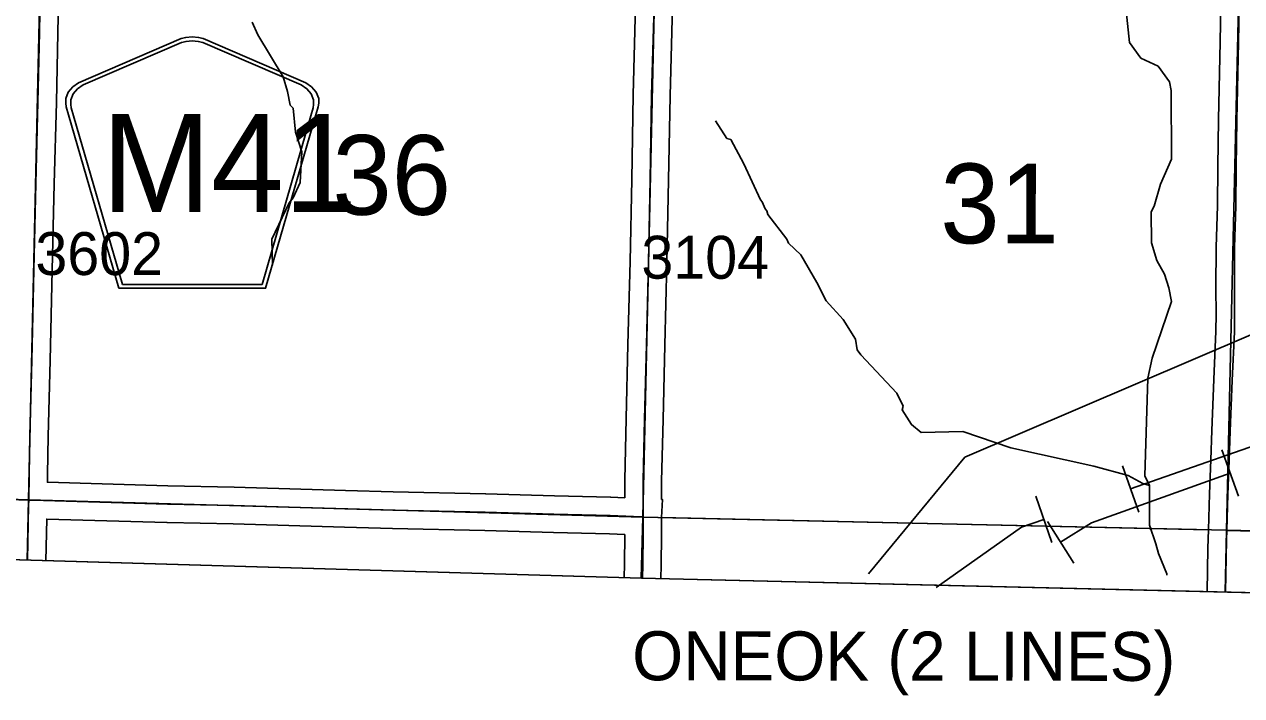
# Model space of a CAD drawing. Extents: x -132.8 to -73.3, y -60 to -26.
# Drawn here: x -93.283 to -91.298, y -57.323 to -56.228 of the extents above; entities that cross this region are included whole.
import ezdxf

# ---------------------------------------------------------------- set-up
doc = ezdxf.new("R2010")
doc.units = 0
for name, color, linetype in [('tdCoClipBndry', 7, 'Continuous'), ('tdCoCoBndry', 7, 'Continuous'), ('tdCoCoBndryPart', 7, 'Continuous'), ('tdCoHydroRiver', 7, 'Continuous'), ('tdCoPipe', 7, 'Continuous'), ('tdCoPipe1', 7, 'Continuous'), ('tdCoPipe2', 7, 'Continuous'), ('tdCoPipeTxt', 7, 'Continuous'), ('tdCoSecRdNmbr', 7, 'Continuous'), ('tdCoSecRteBand', 7, 'Continuous'), ('tdCoSecRteCL', 7, 'Continuous'), ('tdCoSectLine', 7, 'Continuous'), ('tdCoSectLinePart', 7, 'Continuous'), ('tdCoSectNmbr', 7, 'Continuous'), ('tdCoShieldCoRte', 7, 'Continuous'), ('tdCoSurfEarth', 7, 'Continuous'), ('tdCoSurfGravel', 7, 'Continuous'), ('tdCoTwpBndryShd', 7, 'Continuous')]:
    doc.layers.add(name, color=color, linetype=linetype)

msp = doc.modelspace()

# ---------------------------------------------------------------- linework, layer by layer
at = {"layer": 'tdCoClipBndry'}
msp.add_lwpolyline([(-85.7246, -34.3042), (-85.8518, -39.3105), (-85.8801, -41.2792), (-85.9018, -42.2789), (-85.908, -42.3117), (-85.95, -44.2727), (-85.9707, -45.2692), (-85.9836, -46.2708), (-86.0555, -49.2712), (-86.0681, -50.2676), (-86.1218, -52.1738), (-86.137, -53.174), (-86.1825, -55.1705), (-86.2204, -57.1749), (-86.2306, -57.2171), (-86.2512, -57.2452), (-86.2883, -57.2677), (-86.3227, -57.273), (-92.2767, -57.1319), (-95.2818, -57.0432), (-101.2395, -56.885), (-104.2146, -56.8258), (-105.2169, -56.7974), (-108.2085, -56.7373)], dxfattribs=at)
at = {"layer": 'tdCoCoBndry'}
for p, q in [((-94.2773, -56.9735), (-93.2757, -57.0041)), ((-93.2757, -57.0041), (-94.2773, -56.9735)), ((-93.2757, -57.0041), (-92.2739, -57.032)), ((-92.2739, -57.032), (-93.2757, -57.0041)), ((-92.2739, -57.032), (-91.3222, -57.0535)), ((-91.3222, -57.0535), (-92.2739, -57.032)), ((-91.3222, -57.0535), (-90.3226, -57.0783)), ((-90.3226, -57.0783), (-91.3222, -57.0535))]:
    msp.add_line(p, q, dxfattribs=at)
for points in [[(-86.3204, -57.173), (-87.3382, -57.146), (-88.3304, -57.1272), (-89.3189, -57.1023), (-90.323, -57.0783), (-91.3226, -57.0535), (-92.2743, -57.032), (-93.2761, -57.0041), (-94.2777, -56.9735), (-95.279, -56.9433), (-96.279, -56.9181), (-97.2777, -56.8905), (-97.7581, -56.8753), (-97.7712, -56.8754), (-98.2366, -56.8674), (-99.2459, -56.8371), (-100.2456, -56.8107), (-101.2372, -56.785), (-102.2392, -56.7627), (-103.2359, -56.7433), (-104.2127, -56.7258), (-105.2145, -56.6974), (-106.2094, -56.6762)], [(-90.3226, -57.0783), (-91.3222, -57.0535), (-92.2739, -57.032), (-93.2757, -57.0041), (-94.2773, -56.9735), (-95.2786, -56.9433), (-96.2786, -56.9181), (-97.2774, -56.8905), (-97.7578, -56.8753), (-97.7708, -56.8754), (-98.2362, -56.8674), (-99.2456, -56.8371), (-100.2452, -56.8107), (-101.2368, -56.785), (-102.2388, -56.7627), (-103.2356, -56.7433), (-104.2123, -56.7258), (-105.2141, -56.6974), (-106.2091, -56.6762)]]:
    msp.add_lwpolyline(points, dxfattribs=at)
msp.add_lwpolyline([(-98.2384, -56.9647), (-95.2818, -57.0432), (-92.2767, -57.1319), (-86.3227, -57.273), (-86.2883, -57.2677), (-86.2512, -57.2452), (-86.2306, -57.2171), (-86.2205, -57.1753), (-86.32, -57.173), (-87.3378, -57.146), (-88.3301, -57.1272), (-89.3185, -57.1023), (-90.3226, -57.0783), (-91.3222, -57.0535), (-92.2739, -57.032), (-93.2757, -57.0041), (-94.2773, -56.9735), (-95.2786, -56.9433), (-96.2786, -56.9181), (-97.2774, -56.8905), (-97.7578, -56.8753), (-97.7708, -56.8754), (-98.2362, -56.8674)], close=True, dxfattribs=at)
at = {"layer": 'tdCoCoBndryPart'}
msp.add_lwpolyline([(-92.2444, -57.0327), (-91.3523, -57.0529)], dxfattribs=at)
at = {"layer": 'tdCoHydroRiver'}
for points in [[(-91.4482, -56.9806), (-91.4557, -56.9647), (-91.4508, -56.8055), (-91.4438, -56.7725), (-91.4119, -56.6801), (-91.4162, -56.6579), (-91.4237, -56.6356), (-91.4358, -56.6133), (-91.4447, -56.5847), (-91.4452, -56.5342), (-91.4403, -56.5249), (-91.4301, -56.4888), (-91.4119, -56.4481), (-91.4127, -56.3361), (-91.4156, -56.3219), (-91.434, -56.2962), (-91.4621, -56.283), (-91.4805, -56.2574), (-91.4871, -56.1957)], [(-92.8785, -56.621), (-92.8792, -56.5784), (-92.8512, -56.5191), (-92.8447, -56.5113), (-92.8331, -56.4863), (-92.8305, -56.4359), (-92.8409, -56.4041), (-92.8448, -56.3646), (-92.8494, -56.3598), (-92.8537, -56.3376), (-92.8611, -56.3138), (-92.9023, -56.2451), (-92.9113, -56.2244)], [(-91.4482, -56.9806), (-91.4591, -56.9772), (-91.4825, -56.9641), (-91.539, -56.9488), (-91.6742, -56.9191), (-91.7525, -56.8922), (-91.8204, -56.894), (-91.8359, -56.881), (-91.8512, -56.857), (-91.8495, -56.8508), (-91.8601, -56.83), (-91.9188, -56.7673), (-91.9249, -56.7593), (-91.9277, -56.7419), (-91.9476, -56.7099), (-91.9754, -56.6793), (-91.9905, -56.649), (-92.0164, -56.6043), (-92.0366, -56.585), (-92.0396, -56.5786), (-92.0703, -56.5385), (-92.0718, -56.5322), (-92.0749, -56.529), (-92.0794, -56.5178), (-92.0824, -56.5146), (-92.1096, -56.4557), (-92.1309, -56.4158), (-92.1372, -56.4141), (-92.1555, -56.3853)], [(-91.4195, -57.127), (-91.4196, -57.1248), (-91.4331, -57.0914), (-91.4375, -57.0755), (-91.4479, -57.0453), (-91.4482, -56.9806)]]:
    msp.add_lwpolyline(points, dxfattribs=at)
at = {"layer": 'tdCoPipe'}
msp.add_lwpolyline([(-91.9065, -57.1247), (-91.749, -56.934), (-91.1889, -56.6946), (-90.3636, -56.5417), (-89.1271, -56.3889), (-88.5773, -56.2704), (-88.1896, -56.1348), (-88.0914, -56.0354), (-87.6625, -55.8411), (-86.0187, -55.1477)], dxfattribs=at)
at = {"layer": 'tdCoPipe1'}
for p, q in [((-91.4921, -56.9482), (-91.4655, -57.0238)), ((-91.6336, -56.9979), (-91.6071, -57.0735))]:
    msp.add_line(p, q, dxfattribs=at)
for points in [[(-91.1957, -56.8867), (-91.4788, -56.986)], [(-91.6203, -57.0357), (-91.6566, -57.0484), (-91.7958, -57.1471)]]:
    msp.add_lwpolyline(points, dxfattribs=at)
at = {"layer": 'tdCoPipe2'}
for p, q in [((-91.3299, -56.9224), (-91.3028, -56.9978)), ((-91.6143, -57.0393), (-91.5716, -57.1071))]:
    msp.add_line(p, q, dxfattribs=at)
msp.add_lwpolyline([(-91.3163, -56.9601), (-91.5425, -57.0413), (-91.593, -57.0732)], dxfattribs=at)
at = {"layer": 'tdCoSecRteBand'}
for points in [[(-93.2258, -56.1086), (-93.2283, -56.242), (-93.2283, -56.2421), (-93.2283, -56.2421), (-93.2307, -56.3555), (-93.2307, -56.3556), (-93.2307, -56.3557), (-93.2342, -56.4885), (-93.2374, -56.629), (-93.2406, -56.7765), (-93.2406, -56.7766), (-93.2406, -56.7767), (-93.2441, -56.8998), (-93.245, -56.9628), (-93.245, -56.9628), (-93.245, -56.9629), (-93.2452, -56.9749), (-93.2452, -56.9753), (-93.0489, -56.9811), (-92.941, -56.9833), (-92.9409, -56.9833), (-92.9408, -56.9833), (-92.7593, -56.9885), (-92.6812, -56.9907), (-92.5306, -56.9941), (-92.5305, -56.9941), (-92.5305, -56.9941), (-92.4185, -56.9971), (-92.4185, -56.9971), (-92.4185, -56.9971), (-92.327, -56.9996), (-92.3268, -56.9996), (-92.3267, -56.9996), (-92.3038, -57.0005)], [(-91.354, -57.1538), (-91.3528, -57.0827), (-91.353, -57.0827), (-91.353, -57.0827), (-91.353, -57.0827), (-91.352, -57.0527), (-91.3501, -56.9941), (-91.3482, -56.9388), (-91.3482, -56.9388), (-91.3482, -56.9387), (-91.3465, -56.8907), (-91.3465, -56.8906), (-91.3465, -56.8906), (-91.3433, -56.8077), (-91.3433, -56.8076), (-91.3433, -56.8075), (-91.3396, -56.7289), (-91.3394, -56.7008), (-91.3396, -56.6584), (-91.3396, -56.6582), (-91.3396, -56.658), (-91.3391, -56.5921), (-91.3391, -56.5918), (-91.3391, -56.5915), (-91.3371, -56.5242), (-91.3366, -56.4607), (-91.3366, -56.4606), (-91.3366, -56.4604), (-91.3354, -56.3835), (-91.3354, -56.3834), (-91.3354, -56.3834), (-91.3329, -56.2564), (-91.3302, -56.1062)], [(-92.3038, -57.0005), (-92.3038, -56.9728), (-92.3038, -56.9724), (-92.3038, -56.972), (-92.3013, -56.8713), (-92.2985, -56.7503), (-92.2985, -56.7502), (-92.2985, -56.7502), (-92.2951, -56.6151), (-92.2924, -56.4813), (-92.2899, -56.3433), (-92.2899, -56.3431), (-92.2899, -56.343), (-92.286, -56.197)], [(-92.226, -56.1984), (-92.2299, -56.3445), (-92.2324, -56.4824), (-92.2324, -56.4825), (-92.2324, -56.4825), (-92.2351, -56.6164), (-92.2351, -56.6165), (-92.2351, -56.6166), (-92.2386, -56.7517), (-92.2413, -56.8727), (-92.2413, -56.8728), (-92.2413, -56.8728), (-92.2438, -56.9732), (-92.2438, -57.0018), (-92.2438, -57.0032), (-92.2424, -57.0032), (-92.2438, -57.0325), (-92.2438, -57.0611), (-92.2438, -57.0612), (-92.2438, -57.0618), (-92.2438, -57.0618), (-92.2443, -57.1092), (-92.2443, -57.1095), (-92.2443, -57.1097), (-92.245, -57.1327)], [(-92.3049, -57.1311), (-92.3043, -57.1084), (-92.3038, -57.0609), (-92.3038, -57.0605), (-92.3288, -57.0595), (-92.4201, -57.0571), (-92.532, -57.0541), (-92.6826, -57.0507), (-92.6827, -57.0507), (-92.6828, -57.0507), (-92.761, -57.0484), (-92.761, -57.0484), (-92.761, -57.0484), (-92.9423, -57.0433), (-93.0502, -57.0411), (-93.0504, -57.0411), (-93.0505, -57.041), (-93.2465, -57.0353), (-93.2479, -57.1033)]]:
    msp.add_lwpolyline(points, dxfattribs=at)
at = {"layer": 'tdCoSecRteCL'}
for points in [[(-93.2758, -57.0043), (-93.275, -56.9623), (-93.274, -56.8992), (-93.2706, -56.7758), (-93.2674, -56.6284), (-93.2642, -56.4878), (-93.2607, -56.3549), (-93.2583, -56.2415), (-93.2558, -56.108), (-93.2536, -56.0087), (-93.2534, -56.0024)], [(-92.2738, -57.0318), (-92.2738, -56.9728), (-92.2713, -56.872), (-92.2685, -56.751), (-92.2651, -56.6158), (-92.2624, -56.4819), (-92.2599, -56.3438), (-92.256, -56.1976), (-92.2552, -56.1406), (-92.255, -56.135), (-92.2518, -56.0568), (-92.2514, -56.028)], [(-91.322, -57.0537), (-91.3201, -56.9951), (-91.3182, -56.9398), (-91.3165, -56.8917), (-91.3133, -56.8089), (-91.3096, -56.7297), (-91.3094, -56.7009), (-91.3096, -56.6582), (-91.3091, -56.5924), (-91.3071, -56.5248), (-91.3066, -56.4609), (-91.3054, -56.384), (-91.3029, -56.257), (-91.3002, -56.1068), (-91.2989, -56.054)], [(-94.2753, -56.9734), (-94.2153, -56.9758), (-94.1616, -56.9775), (-94.1078, -56.9785), (-94.0079, -56.981), (-93.9046, -56.9844), (-93.823, -56.9858), (-93.786, -56.9864), (-93.6696, -56.9911), (-93.6062, -56.9931), (-93.4553, -56.9982), (-93.2758, -57.0043)], [(-93.2779, -57.1024), (-93.276, -57.0124), (-93.2758, -57.0043)], [(-93.2758, -57.0043), (-93.2518, -57.0051), (-93.0496, -57.0111), (-92.9416, -57.0133), (-92.7601, -57.0185), (-92.6819, -57.0207), (-92.5313, -57.0241), (-92.4193, -57.0271), (-92.3278, -57.0296), (-92.2893, -57.031), (-92.2738, -57.0318)], [(-92.2749, -57.132), (-92.2743, -57.1089), (-92.2738, -57.0611), (-92.2738, -57.0318)], [(-91.324, -57.1545), (-91.3225, -57.0693), (-91.322, -57.0537)], [(-91.322, -57.0537), (-91.2995, -57.0545), (-91.1069, -57.0591), (-91.0088, -57.0619), (-90.936, -57.0638), (-90.8083, -57.067), (-90.6159, -57.072), (-90.4359, -57.0764), (-90.3225, -57.0787)]]:
    msp.add_lwpolyline(points, dxfattribs=at)
at = {"layer": 'tdCoSectLine'}
for points in [[(-93.2761, -57.0041), (-93.2537, -56.0024)], [(-92.2743, -57.032), (-92.2518, -56.028)], [(-91.3226, -57.0535), (-91.2993, -56.054)], [(-94.2777, -56.9735), (-93.2761, -57.0041)], [(-93.2782, -57.1024), (-93.2761, -57.0041)], [(-93.2761, -57.0041), (-92.2743, -57.032)], [(-92.2768, -57.1319), (-92.2743, -57.032)], [(-92.2743, -57.032), (-91.3226, -57.0535)], [(-91.3245, -57.1545), (-91.3226, -57.0535)], [(-91.3226, -57.0535), (-90.323, -57.0783)]]:
    msp.add_lwpolyline(points, dxfattribs=at)
at = {"layer": 'tdCoSectLinePart'}
msp.add_lwpolyline([(-92.2444, -57.0327), (-91.3523, -57.0529)], dxfattribs=at)
at = {"layer": 'tdCoShieldCoRte'}
for points in [[(-93.129, -56.6587), (-93.2109, -56.3758), (-93.2148, -56.3626), (-93.2155, -56.3567), (-93.2155, -56.3489), (-93.2113, -56.3386), (-93.204, -56.3301), (-93.1944, -56.3234), (-93.0272, -56.2511), (-93.0196, -56.2495), (-93.0092, -56.2486), (-92.9988, -56.2495), (-92.9913, -56.2511), (-92.824, -56.3234), (-92.8144, -56.3301), (-92.8071, -56.3386), (-92.8029, -56.3489), (-92.8029, -56.3567), (-92.8036, -56.3626), (-92.8075, -56.3758), (-92.8895, -56.6587)], [(-93.1231, -56.6523), (-93.2028, -56.3771), (-93.2066, -56.3644), (-93.2073, -56.3588), (-93.2073, -56.3513), (-93.2032, -56.3414), (-93.1962, -56.3332), (-93.187, -56.3268), (-93.0264, -56.2574), (-93.0192, -56.2558), (-93.0092, -56.2549), (-92.9992, -56.2558), (-92.992, -56.2574), (-92.8314, -56.3268), (-92.8222, -56.3332), (-92.8152, -56.3414), (-92.8112, -56.3513), (-92.8112, -56.3588), (-92.8119, -56.3644), (-92.8156, -56.3771), (-92.8953, -56.6523)]]:
    msp.add_lwpolyline(points, close=True, dxfattribs=at)
at = {"layer": 'tdCoSurfEarth'}
msp.add_lwpolyline([(-92.2738, -57.0318), (-92.2738, -56.9728), (-92.2713, -56.872), (-92.2685, -56.751), (-92.2651, -56.6158), (-92.2624, -56.4819), (-92.2599, -56.3438), (-92.256, -56.1976), (-92.2552, -56.1406), (-92.255, -56.135)], dxfattribs=at)
at = {"layer": 'tdCoSurfGravel'}
for points in [[(-93.2758, -57.0043), (-93.275, -56.9623), (-93.274, -56.8992), (-93.2706, -56.7758), (-93.2674, -56.6284), (-93.2642, -56.4878), (-93.2607, -56.3549), (-93.2583, -56.2415), (-93.2558, -56.108), (-93.2536, -56.0087), (-93.2534, -56.0024), (-93.2526, -55.9813), (-93.2504, -55.8469), (-93.2472, -55.709), (-93.2442, -55.5704), (-93.2412, -55.4348), (-93.2383, -55.2863), (-93.2353, -55.1591)], [(-91.322, -57.0537), (-91.3201, -56.9951), (-91.3182, -56.9398), (-91.3165, -56.8917), (-91.3133, -56.8089), (-91.3096, -56.7297), (-91.3094, -56.7009), (-91.3096, -56.6582), (-91.3091, -56.5924), (-91.3071, -56.5248), (-91.3066, -56.4609), (-91.3054, -56.384), (-91.3029, -56.257), (-91.3002, -56.1068), (-91.2989, -56.054), (-91.297, -55.9795)], [(-93.823, -56.9858), (-93.786, -56.9864), (-93.6696, -56.9911), (-93.6062, -56.9931), (-93.4553, -56.9982), (-93.2758, -57.0043)], [(-93.2779, -57.1024), (-93.276, -57.0124), (-93.2758, -57.0043)], [(-93.2758, -57.0043), (-93.2518, -57.0051), (-93.0496, -57.0111), (-92.9416, -57.0133), (-92.7601, -57.0185), (-92.6819, -57.0207), (-92.5313, -57.0241), (-92.4193, -57.0271), (-92.3278, -57.0296), (-92.2893, -57.031), (-92.2738, -57.0318)], [(-92.2749, -57.132), (-92.2743, -57.1089), (-92.2738, -57.0611), (-92.2738, -57.0318)], [(-91.324, -57.1545), (-91.3225, -57.0693), (-91.322, -57.0537)], [(-91.322, -57.0537), (-91.2995, -57.0545), (-91.1069, -57.0591), (-91.0088, -57.0619), (-90.936, -57.0638), (-90.8083, -57.067), (-90.6159, -57.072), (-90.4359, -57.0764), (-90.3225, -57.0787), (-90.2754, -57.0796), (-90.173, -57.0816), (-89.9437, -57.0863), (-89.8668, -57.0878), (-89.6791, -57.0924), (-89.4909, -57.0974), (-89.319, -57.1022)]]:
    msp.add_lwpolyline(points, dxfattribs=at)
at = {"layer": 'tdCoTwpBndryShd'}
for points in [[(-92.2743, -57.032), (-92.2518, -56.028), (-92.2293, -55.0237), (-92.2075, -54.0216), (-92.1836, -53.016), (-92.1629, -52.0126), (-92.1478, -51.118), (-92.1252, -50.1181), (-92.1033, -49.1189), (-92.0821, -48.1192), (-92.0629, -47.1218), (-92.0433, -46.1229), (-92.032, -45.1275), (-92.0186, -44.1335), (-91.9983, -43.1303), (-91.9777, -42.1358), (-91.9531, -41.1396), (-91.9307, -40.1419), (-91.9134, -39.1669), (-91.8874, -38.1687)], [(-86.3204, -57.173), (-87.3382, -57.146), (-88.3304, -57.1272), (-89.3189, -57.1023), (-90.323, -57.0783), (-91.3226, -57.0535), (-92.2743, -57.032), (-93.2761, -57.0041), (-94.2777, -56.9735), (-95.279, -56.9433), (-96.279, -56.9181), (-97.2777, -56.8905), (-97.7581, -56.8753), (-97.7712, -56.8754), (-98.2366, -56.8674), (-99.2459, -56.8371), (-100.2456, -56.8107), (-101.2372, -56.785), (-102.2392, -56.7627), (-103.2359, -56.7433), (-104.2127, -56.7258), (-105.2145, -56.6974), (-106.2094, -56.6762)]]:
    msp.add_lwpolyline(points, dxfattribs=at)

# ---------------------------------------------------------------- texts
at = {"layer": 'tdCoPipeTxt'}
msp.add_text('ONEOK (2 LINES)', height=0.08, rotation=359.9312, dxfattribs=at).set_placement((-92.2917, -57.2983))
at = {"layer": 'tdCoSecRdNmbr'}
for s, rotation, p in [('3602', 359.9296, (-93.265, -56.637)), ('3104', 359.9303, (-92.2767, -56.643))]:
    msp.add_text(s, height=0.07, rotation=rotation, dxfattribs=at).set_placement(p)
at = {"layer": 'tdCoSectNmbr'}
for s, rotation, p in [('36', 359.9299, (-92.7806, -56.5386)), ('31', 359.9306, (-91.7892, -56.5852))]:
    msp.add_text(s, height=0.13, rotation=rotation, dxfattribs=at).set_placement(p)
at = {"layer": 'tdCoShieldCoRte'}
msp.add_text('M41', height=0.16, dxfattribs=at).set_placement((-93.1568, -56.5344))

doc.saveas('drawing.dxf')
